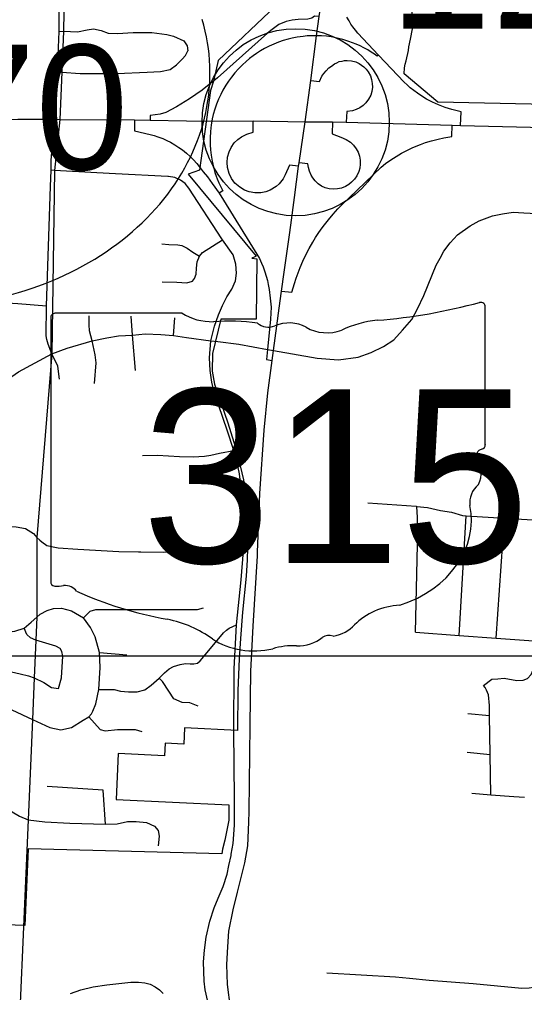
# Model space of a CAD drawing. Extents: x 1729596 to 1934326, y 644115 to 911751.
# Drawn here: x 1816510 to 1820557, y 762800 to 770599 of the extents above; entities that cross this region are included whole.
import ezdxf

# ---------------------------------------------------------------- set-up
doc = ezdxf.new("R2010")
doc.units = 0
for name, color, linetype in [('Default', 7, 'Continuous'), ('GM_X_City_Street', 7, 'Continuous'), ('GM_X_Corporation', 7, 'Continuous'), ('GM_X_County_Road', 7, 'Continuous'), ('GM_X_Interchange_Ramps', 7, 'Continuous'), ('GM_X_Interstate_Route', 7, 'Continuous'), ('GM_X_Interstate_Shield', 7, 'Continuous'), ('GM_X_State_Route', 7, 'Continuous'), ('GM_X_State_Shield', 7, 'Continuous'), ('GM_X_Township', 7, 'Continuous'), ('SC_Scratch1', 7, 'Continuous')]:
    doc.layers.add(name, color=color, linetype=linetype)

msp = doc.modelspace()

# ---------------------------------------------------------------- linework, layer by layer
at = {"layer": 'Default'}
msp.add_circle((1818723.2, 769775), 750, dxfattribs=at)
at = {"layer": 'GM_X_City_Street'}
for points in [[(1816759.5, 769258.9), (1816763.9, 769392), (1816764.2, 769469.4), (1816790.5, 769800.4), (1816815, 770182.1), (1816827.2, 770502.6), (1816827.7, 771007.5), (1816826.4, 771112.5), (1816822.4, 771208.2), (1816827.7, 771371.8), (1816828.5, 771442.4)], [(1816827.2, 770502.6), (1816864, 770504.3), (1816974.4, 770499.1), (1817053.2, 770516.6), (1817103.9, 770523.6), (1817165.2, 770509.6), (1817221.3, 770490.3), (1817294.8, 770486.8), (1817420.9, 770495.6), (1817569.8, 770495.6), (1817692.4, 770478.1), (1817745.3, 770464.8), (1817827.2, 770427.3), (1817853.5, 770387), (1817858.7, 770347.7)], [(1816815, 770182.1), (1816850, 770176.9), (1816997.1, 770166.3), (1817289.6, 770166.3), (1817533, 770176.9), (1817639.8, 770182.1), (1817716.9, 770197.9), (1817769.4, 770236.4), (1817814.9, 770281.9), (1817839.4, 770309.9), (1817858.7, 770347.7)], [(1817129.4, 769369.7), (1816790.7, 769388.1), (1816763.9, 769392)], [(1817704.2, 769340.5), (1817699.5, 769341.2), (1817279.4, 769361.5), (1817129.4, 769369.7)], [(1818132.1, 768840.7), (1817868, 769245.8), (1817837.6, 769284.4), (1817801, 769310.8), (1817754.3, 769333.1), (1817704.2, 769340.5)], [(1815849.4, 766604.8), (1815945.7, 766937), (1815996.4, 767089), (1816043.8, 767246.3), (1816127.7, 767442.6), (1816147, 767472.8), (1816165.8, 767498.5), (1816278.1, 767611.2), (1816348.6, 767667.6), (1816501.3, 767775.9), (1816768.7, 767919.6), (1816740.6, 767995.6), (1816728.4, 768034.2), (1816724.4, 768064.6), (1816728, 768303), (1816759.5, 769258.9)], [(1818100.2, 768017.9), (1818268.5, 767997.7), (1818497.9, 767955), (1818544.7, 767946.3), (1818894.5, 767885), (1819065.2, 767871.4), (1819224.4, 767892.9), (1819328.2, 767931.1), (1819426.5, 767977.6), (1819508.5, 768031.8), (1819579.5, 768108.8), (1819654.1, 768194.4), (1819700.6, 768280.9), (1819751.2, 768386.5), (1819848.3, 768629.2), (1819880, 768686.2), (1819911.7, 768741.1), (1819962.3, 768808.7), (1820019.3, 768872), (1820120.7, 768945.9), (1820194.6, 768986), (1820300.1, 769026.1), (1820381.4, 769041.9), (1820466.9, 769053.5), (1820551.8, 769048.8)], [(1820551.8, 769048.8), (1820653.7, 769043), (1821375.7, 768997.6), (1821384.6, 768997.1)], [(1817651.4, 768800), (1817708.2, 768794.2), (1817780, 768793.1), (1817810.1, 768786.1), (1817854.2, 768765.3), (1817898.2, 768732.8), (1817953.8, 768701.5)], [(1817654.9, 768495.3), (1817771.9, 768494.2), (1817850.7, 768488.4), (1817895.9, 768501.1), (1817912.1, 768523.1), (1817926, 768557.9), (1817928.3, 768606.6), (1817934.1, 768656.4), (1817953.8, 768701.5), (1817977, 768730.5), (1818137.9, 768831.8)], [(1818044.9, 768024.5), (1818072.8, 768139.6), (1818105.5, 768231), (1818137.9, 768306.1), (1818171.2, 768375.4), (1818211, 768437.4), (1818239.9, 768504.6), (1818249.6, 768565.9), (1818244.6, 768637.8), (1818221.2, 768712), (1818137.9, 768831.8), (1818132.1, 768840.7)], [(1814899.4, 768192.2), (1814926.8, 768179.7), (1814972.8, 768165.7), (1815082.8, 768163.5), (1815154.8, 768159.6), (1815475, 768142), (1815496.9, 768140.8), (1815537, 768140.8), (1815579, 768148.7), (1815639.1, 768174.7), (1815680.1, 768206), (1815707.2, 768226.7), (1815787.3, 768282.6), (1815825.3, 768325.4), (1815890, 768348), (1815980.1, 768353.6), (1816497, 768322.7), (1816728, 768303)], [(1817092.7, 768024), (1817072.4, 768104.2), (1817068.3, 768151.9), (1817069.4, 768223.9)], [(1817416.1, 768068.8), (1817405.9, 768222)], [(1817745.5, 768066.3), (1817755.7, 768206.7)], [(1816768.7, 767919.6), (1816893.8, 767965.2), (1817092.7, 768024), (1817209.4, 768048.4), (1817303.8, 768062.6), (1817416.1, 768068.8), (1817518.2, 768079), (1817643.4, 768073.9), (1817745.5, 768066.3), (1817847.6, 768051), (1818044.9, 768024.5), (1818100.2, 768017.9)], [(1817112.6, 767681.5), (1817125.2, 767846.4), (1817118.1, 767912.4), (1817092.7, 768024)], [(1817439.1, 767785.4), (1817416.1, 768068.8)], [(1818228.2, 764900.2), (1818228.2, 764902.3), (1818230.6, 765395.5), (1818249.4, 765747.2), (1818285.5, 766109.1), (1818306, 766340.2), (1818311.1, 766478.1), (1818309.8, 766621.1), (1818297, 766761.5), (1818272.8, 766958.1), (1818252.3, 767057.7), (1818226.8, 767144.5), (1818174.3, 767307.9), (1818072.9, 767603.3), (1818051.9, 767692.2), (1818038.2, 767786.5), (1818031.9, 767887), (1818044.9, 768024.5)], [(1816830.1, 767716.1), (1816816.7, 767819), (1816768.7, 767919.6)], [(1817496.2, 767105.1), (1817616.6, 767106.3), (1817791.5, 767097.5), (1817903.1, 767093.6), (1817993, 767100), (1818043.7, 767106.3), (1818112.1, 767122.8), (1818226.8, 767144.5)], [(1819300.5, 766725.3), (1819688.6, 766697.1), (1819692.8, 766696.7), (1819780.6, 766687.5), (1819882.8, 766664), (1819970.8, 766650.4), (1820059, 766622.8), (1820088.8, 766621), (1820397.1, 766602.5), (1820669.4, 766586.1), (1821043.2, 766563.5), (1821237.4, 766552.4), (1821275.4, 766562.6), (1821303.3, 766576.7)], [(1819684.6, 765689.3), (1819687.7, 765921.7), (1819703.4, 766506.9), (1819699, 766607), (1819692.8, 766696.7)], [(1820034.5, 765663.1), (1820088.8, 766621)], [(1820328.8, 765641.1), (1820397.1, 766602.5)], [(1815888.5, 766553.5), (1816126.6, 766547.4), (1816223.4, 766542.3), (1816341.2, 766539.1), (1816484.6, 766532.8), (1816558.1, 766518.1), (1816621.6, 766478.1), (1816649.8, 766447), (1816673.4, 766426.1), (1816690, 766413.5)], [(1816690, 766413.5), (1816728.7, 766384.1), (1816821.4, 766364.4), (1816976.9, 766354.5), (1817305.6, 766335), (1817465.3, 766331.5)], [(1817465.3, 766331.5), (1817483.8, 766331.1), (1817667.8, 766330.8), (1818040, 766332.4), (1818306, 766340.2)], [(1815603.2, 765932.7), (1815769.3, 765865.7), (1815803, 765857.6), (1815873.4, 765849.4), (1815926.6, 765846.3), (1815966.4, 765837.1), (1816023.6, 765819.8), (1816080.9, 765788.6), (1816273.8, 765705.4), (1816313.8, 765690.5), (1816391.7, 765684.7), (1816474.5, 765697.2), (1816548.5, 765720.3), (1816603.4, 765767.4), (1816649.4, 765809.8), (1816675.6, 765833.8), (1816731.4, 765862.7), (1816782.4, 765877.1), (1816847.8, 765880), (1816927.7, 765859.8), (1817023, 765802.1)], [(1817023, 765802.1), (1817077.8, 765855.9), (1817122.1, 765871.3), (1817301.1, 765869.4), (1817937, 765869.1), (1817986, 765882.3)], [(1817067, 765008.9), (1817086.9, 765034.8), (1817099, 765054.7), (1817121.4, 765114.7), (1817145.2, 765228.6), (1817156.7, 765405.6), (1817152.9, 765526.8), (1817118.2, 765651.9), (1817079.7, 765727), (1817023, 765802.1)], [(1817145.2, 765228.6), (1817268.3, 765228.6), (1817319.3, 765215.8), (1817383.7, 765211.6), (1817453.3, 765211.6), (1817514.9, 765225.7), (1817566.3, 765262.5), (1817628.4, 765321.1), (1817671.5, 765362.2), (1817711, 765394.2), (1817744.2, 765413.3), (1817796.6, 765429.9), (1817841.2, 765437.6), (1817878.3, 765435), (1817907.7, 765433.7), (1817935.7, 765440.1), (1817957.4, 765459.3), (1818040.4, 765558.9), (1818145.1, 765682.7), (1818169.4, 765705.7), (1818191, 765719.7), (1818249.4, 765747.2)], [(1816823.8, 765236.3), (1816845.9, 765321.9), (1816857.5, 765495.1), (1816850.7, 765533.6), (1816836.3, 765557.7), (1816802.6, 765576.9), (1816641.4, 765624.1), (1816597.6, 765642.3), (1816569.8, 765670.3), (1816548.5, 765720.3)], [(1819684.6, 765689.3), (1820034.5, 765663.1), (1820328.8, 765641.1), (1820629.7, 765618.5), (1820639, 765617.8), (1821491.3, 765566.3), (1821497.4, 765565.9), (1821605.4, 765564.4), (1821657.4, 765568.7), (1821721.4, 765575), (1821869.3, 765611.8), (1821935.2, 765636.1)], [(1817152.9, 765526.8), (1817370.5, 765505.8)], [(1820227.7, 765259.9), (1820294.9, 765310.7), (1820343, 765315.8), (1820395.1, 765318.8), (1820494.9, 765300.9), (1820547.1, 765303.8), (1820581.4, 765317.2), (1820610.1, 765348.8), (1820624.8, 765382.6), (1820631.9, 765436.5)], [(1816257.4, 765412.1), (1816515.9, 765355.6), (1816583.2, 765338.3), (1816628.5, 765322.8), (1816704.5, 765284.4), (1816766.1, 765245.9), (1816823.8, 765236.3)], [(1817941.2, 765095), (1817874.4, 765121.7), (1817815, 765125.3), (1817747.8, 765155), (1817707.9, 765216.6), (1817655.8, 765293.8), (1817628.4, 765321.1)], [(1820286.2, 764385.7), (1820281.9, 764707.8), (1820277.6, 765020.5), (1820276.5, 765100.6), (1820268.2, 765185), (1820253, 765223.3), (1820241.4, 765245.6), (1820227.7, 765259.9)], [(1815637.3, 764956.7), (1815984.7, 764947.6), (1816038.6, 764961.1), (1816098.2, 764989.9), (1816131, 765026.5), (1816182.9, 765055.4), (1816256, 765082.3), (1816310, 765078.5), (1816365.8, 765076.5), (1816450.4, 765065), (1816614.2, 764988), (1816752.6, 764924.5), (1816841.1, 764905.3), (1816927.7, 764924.5), (1817022, 764982.2), (1817067, 765008.9)], [(1820103, 765035.8), (1820277.6, 765020.5)], [(1817067, 765008.9), (1817156.7, 764909.1), (1817197.2, 764897.6), (1817295.3, 764909.1), (1817437.7, 764907.2), (1817489.6, 764893.7)], [(1820096.7, 764727.1), (1820281.9, 764707.8)], [(1817200.5, 764148.5), (1817180.5, 764421.1), (1816732.3, 764452.1)], [(1816365.2, 764376.3), (1816411.1, 764291.6), (1816451.7, 764249.2), (1816510, 764213.9), (1816579.8, 764185.6), (1816713.1, 764169.7), (1816912.6, 764157.3), (1817200.5, 764148.5), (1817292.4, 764152), (1817377.1, 764171.5), (1817444.3, 764171.5), (1817527.3, 764164.4), (1817592.6, 764134.4), (1817620.9, 764099.1), (1817629.7, 764054.9), (1817622.6, 763977.2)], [(1820134.1, 764397.7), (1820286.2, 764385.7), (1820472, 764371.1), (1820558, 764367.4)], [(1817910, 761888.1), (1817983.1, 761980.2), (1818032.5, 762047.7), (1818069.8, 762128.4), (1818090.3, 762192.3), (1818096.3, 762229.6), (1818101.2, 762274.2), (1818098.7, 762352.6), (1818053, 762574.3), (1818019.2, 762729.8), (1817997.2, 762822.6), (1817990.4, 762892.8), (1817983.7, 763045.3), (1817993.1, 763139.8), (1818006.6, 763245.1), (1818035, 763373.3), (1818070.1, 763478.6), (1818102.5, 763556.9), (1818143, 763651.4), (1818174, 763748.5), (1818188.9, 763818.7), (1818205.6, 763899.8)], [(1818973.2, 762958.6), (1819523.3, 762925.9), (1819635.3, 762915.4), (1819636.4, 762915.3)], [(1816919.4, 762791.7), (1817001.6, 762820.8), (1817101.6, 762845.8), (1817209.9, 762861.5), (1817307.8, 762874), (1817401.6, 762884.4), (1817465.1, 762884.4), (1817515.1, 762878.1), (1817556.8, 762866.7), (1817596.4, 762846.9), (1817632.8, 762821.9), (1817662, 762792.7)], [(1819636.4, 762915.3), (1819793.1, 762900.6), (1820145, 762871.8), (1820534.8, 762834.2), (1820595, 762837), (1820663.4, 762849.7), (1820746.9, 762871.6), (1820756, 762874), (1820801.9, 762882.1), (1820803.6, 762882.4)]]:
    msp.add_lwpolyline(points, dxfattribs=at)
at = {"layer": 'GM_X_Corporation'}
for points in [[(1818565, 770709.3), (1818102.3, 770269.5), (1818064.8, 770105.4), (1818040.5, 770030.9), (1817952.6, 769391.3), (1817862.2, 769358.7), (1818406.4, 768702.8), (1818395.9, 768695.3), (1818373.1, 768685.2), (1818411.2, 768680.8), (1818407.3, 768198.2), (1818124.2, 768198.2), (1818056, 767921.8), (1818053.1, 767779.1), (1818074.2, 767675.6), (1818179.5, 767367.2), (1818251.3, 767132.5), (1818305, 766910.3), (1818331.8, 766734), (1818343.3, 766557.8), (1818334.5, 766268.9), (1818327.7, 766136.6), (1818297.2, 765848.2), (1818280.3, 765637.8), (1818270.1, 765475), (1818259.9, 765220.5), (1818258.1, 764900.9), (1817832.3, 764921), (1817826.2, 764791.1), (1817676.4, 764798.2), (1817671.6, 764698.3), (1817302.1, 764715.8), (1817284.6, 764346.3), (1818188.7, 764304.4), (1818188.7, 764182.3), (1818155.4, 764021.3), (1818137.6, 763950.2), (1818130.5, 763912), (1816579.9, 763951.5), (1816552.5, 763337.2), (1814774.5, 763399.9)], [(1821484.3, 769901.2), (1819863.1, 769934.9), (1819591.4, 770164.1), (1819594, 770211.8), (1819600.2, 770239.6), (1819609.5, 770267.4), (1819628, 770350.8), (1819631.1, 770378.6), (1819643.5, 770440.4), (1819649.6, 770468.2), (1819652.7, 770496), (1819658.9, 770523.8), (1819658.9, 770551.6), (1819655.8, 770582.5), (1819655.8, 770666)]]:
    msp.add_lwpolyline(points, dxfattribs=at)
at = {"layer": 'GM_X_County_Road'}
msp.add_lwpolyline([(1818205.6, 763899.8), (1818207.7, 763910.1), (1818222.6, 763994.2), (1818231.9, 764143), (1818234.5, 764353.7), (1818228.2, 764900.2)], dxfattribs=at)
at = {"layer": 'GM_X_Interchange_Ramps'}
for points in [[(1818911.5, 770622.4), (1818874, 770624.6), (1818853.9, 770608.9), (1818821.4, 770601.1), (1818743.1, 770597.7), (1818696.1, 770594.4), (1818646.9, 770583.2), (1818587.6, 770559.7), (1818523.8, 770511.6), (1818498.1, 770490.3), (1818096.4, 770130.1), (1817974.5, 770032.7), (1817871.8, 769963.9), (1817768.2, 769899.1), (1817684.1, 769853.8), (1817638.8, 769840.9), (1817556.9, 769828), (1817557.1, 769791.1)], [(1820042.6, 769748.4), (1820049, 769859.8), (1819974.1, 769877.4), (1819922, 769893.4), (1819866.6, 769914.4), (1819819.6, 769935.8), (1819771.9, 769961.1), (1819733, 769984.7), (1819699.1, 770007.7), (1819669.5, 770029.8), (1819641.9, 770052.2), (1819616.9, 770074.3), (1819593.7, 770096.4), (1819387.1, 770314), (1819221.9, 770488.1), (1819202.1, 770512), (1819180.6, 770541), (1819166.2, 770562.3), (1819151, 770586.6), (1819133.4, 770617.8)], [(1819387.1, 770314), (1819377, 770304.5), (1819355.2, 770320), (1819328.4, 770337.8), (1819300.8, 770354.6), (1819268.4, 770372.5), (1819239.1, 770387.2), (1819208.2, 770401.1), (1819179.5, 770412.8), (1819149.8, 770423.6), (1819101.3, 770438.6), (1819056.7, 770449.6), (1819008.7, 770458.6), (1818969.7, 770463.8), (1818929.7, 770467.3), (1818890.9, 770468.6), (1818850.9, 770468.5), (1818815.5, 770466.6), (1818782.1, 770463.5), (1818735.9, 770456.9), (1818694.3, 770448.7), (1818661.9, 770440.7), (1818623, 770429.4), (1818585.2, 770416.4), (1818547.2, 770401.2), (1818511.8, 770385.2), (1818474.8, 770366.1), (1818441.3, 770346.8), (1818410.1, 770327), (1818381.8, 770307.2), (1818354.2, 770286.1), (1818325.4, 770262.1), (1818296.1, 770235.3), (1818264.6, 770203.6), (1818234.7, 770170), (1818208.7, 770137.6), (1818184.7, 770104.4), (1818163.1, 770071.3), (1818140.5, 770032.6), (1818122.7, 769998.4), (1818105.2, 769960.3), (1818089, 769919.7), (1818075.2, 769879.2), (1818063.1, 769836.7), (1818055.1, 769802.7), (1818051.7, 769784.4), (1818046.2, 769753.4), (1818039.8, 769699.8), (1818037.1, 769651.2), (1818037.4, 769595.4), (1818040, 769554.3), (1818045, 769510.8), (1818053.4, 769461.9), (1818064.5, 769414), (1818076.2, 769373.7), (1818087, 769341.9), (1818095.1, 769320.5), (1818108, 769289.5), (1818122.6, 769258), (1818139.2, 769225.9), (1818111.5, 769205.7)], [(1818843.9, 770110.3), (1818915.3, 770100.4), (1818933.4, 770143.7), (1818949.5, 770166), (1818968, 770186.7), (1818989.5, 770210.6), (1819009.5, 770225.2), (1819034.1, 770242.9), (1819052.5, 770252.1), (1819072.5, 770262.1), (1819095.6, 770265.9), (1819114.8, 770269.8), (1819136.4, 770270.8), (1819170.8, 770267.5), (1819204.4, 770258.3), (1819233.3, 770245), (1819268.5, 770220.1), (1819289, 770199.4), (1819304.4, 770179), (1819321.6, 770147.1), (1819331.8, 770117.1), (1819337.2, 770085.8), (1819337.9, 770056.9), (1819333.4, 770022.7), (1819324.3, 769992.6), (1819308.1, 769960), (1819286.6, 769930.8), (1819264.8, 769909.7), (1819237.3, 769890.4), (1819207.9, 769876.1), (1819177.3, 769866.9), (1819132.6, 769861.6), (1819129.1, 769776.5)], [(1817433.2, 769793.3), (1817431.2, 769707.5), (1817558.4, 769677.6), (1817590.1, 769668.6), (1817620, 769658.7), (1817658, 769643.9), (1817690.1, 769629.5), (1817720, 769614.4), (1817754.5, 769594.8), (1817787.8, 769573.4), (1817815.3, 769553.6), (1817849, 769526.8), (1817876.9, 769501.8), (1817905.9, 769473), (1817932.3, 769443.9), (1817959, 769410.8), (1817982.4, 769378.3), (1818015.6, 769338.8), (1818054.8, 769283.6), (1818111.5, 769205.7), (1818144.1, 769151.6), (1818433.1, 768683.6), (1818450.3, 768646.6), (1818463, 768615.6), (1818477.2, 768576.2), (1818487.9, 768541.2), (1818497.1, 768505.9), (1818503.9, 768474.7), (1818510.6, 768435.8), (1818519.4, 768365.7), (1818526.1, 768294.1), (1818522.7, 768197.9), (1818497.9, 767955), (1818489.4, 767872.6), (1818534, 767866.6)], [(1818747.2, 769423.2), (1818672.8, 769431.5), (1818640.1, 769354.6), (1818622.3, 769322.1), (1818592, 769282.5), (1818565.8, 769259), (1818518.7, 769230.5), (1818484.9, 769217.9), (1818443, 769209.6), (1818395, 769209.2), (1818351.2, 769217.3), (1818312.8, 769231.6), (1818274.9, 769253.9), (1818237.1, 769287.5), (1818209.2, 769324.8), (1818189.6, 769364.6), (1818176.7, 769411.9), (1818173.5, 769451.7), (1818177.3, 769494.4), (1818189.3, 769538), (1818206.2, 769573.6), (1818231.2, 769609.1), (1818259.8, 769637.5), (1818289.5, 769659.1), (1818331.1, 769679.4), (1818382.8, 769695.3), (1818382.6, 769787.1)], [(1818610, 768422.3), (1818692.5, 768412.4), (1818713.1, 768483.6), (1818726.9, 768525.7), (1818742.1, 768567.6), (1818759.4, 768611.3), (1818780.7, 768660.5), (1818810.7, 768722.9), (1818832.2, 768763.6), (1818860.6, 768813.5), (1818883.3, 768850.5), (1818904.1, 768882.4), (1818928.7, 768918.2), (1818953.3, 768951.8), (1818985.5, 768993.3), (1819022.9, 769038), (1819061.5, 769080.9), (1819086.8, 769107.3), (1819407.6, 769416.4), (1819442, 769443.2), (1819485.6, 769474.3), (1819528, 769501.8), (1819570.8, 769526.9), (1819618.2, 769551.8), (1819656.7, 769570.1), (1819688.5, 769583.9), (1819724.2, 769598), (1819764.3, 769612.2), (1819812.1, 769627), (1819864, 769640.6), (1819910.7, 769650.6), (1819974.8, 769661.4), (1819977.7, 769751.9)], [(1819017.5, 769778.8), (1819014.5, 769682.3), (1819086.1, 769654.6), (1819128.3, 769637.7), (1819161.5, 769615.9), (1819187.8, 769590.8), (1819208.9, 769562.5), (1819223.7, 769534.2), (1819233.9, 769504.5), (1819239.9, 769470.9), (1819240.5, 769439.1), (1819236.6, 769408.4), (1819228.4, 769379.1), (1819212.9, 769345.4), (1819195, 769319), (1819171.7, 769294), (1819148.6, 769275.7), (1819122.5, 769260.5), (1819089.8, 769247.7), (1819059.6, 769241), (1819027.7, 769238.8), (1818993, 769241.9), (1818959.6, 769250.5), (1818930.2, 769263.2), (1818902.6, 769281.6), (1818878.9, 769305.4), (1818860.8, 769329.1), (1818847.2, 769352), (1818833.8, 769382.3), (1818825.1, 769412.1), (1818820.4, 769441.2), (1818751, 769448.9)]]:
    msp.add_lwpolyline(points, dxfattribs=at)
at = {"layer": 'GM_X_Interstate_Route'}
for points in [[(1805862.9, 768822.3), (1805933.3, 768828.9), (1806172.8, 768848.9), (1807315.7, 768956.1), (1808818.6, 769096.4), (1810291.8, 769235.8), (1812289.2, 769426.1), (1813153.8, 769492.5), (1814502.8, 769623.6), (1815986.7, 769774.1), (1816496.3, 769800.4), (1816790.5, 769800.4), (1816832.5, 769796.9), (1817433.2, 769793.3), (1817557.1, 769791.1), (1817848.5, 769787.1)], [(1817848.5, 769787.1), (1818051.7, 769784.4), (1818382.6, 769787.1), (1818800.2, 769778.6)], [(1818800.2, 769778.6), (1818800.2, 769778.6), (1819017.5, 769778.8), (1819129.1, 769776.5), (1819977.7, 769751.9), (1820042.6, 769748.4), (1821387.9, 769716.9), (1821910.3, 769707.5), (1822613.2, 769693.9), (1823480.9, 769677.6), (1823997.2, 769664)]]:
    msp.add_lwpolyline(points, dxfattribs=at)
at = {"layer": 'GM_X_Interstate_Shield'}
msp.add_ellipse((1815693.1, 770170.4), major_axis=(2343.8, 0), ratio=0.8, start_param=4.913747, end_param=6.513751, dxfattribs=at)
at = {"layer": 'GM_X_State_Route'}
for points in [[(1818800.2, 769778.6), (1818843.9, 770110.3), (1818890.9, 770468.6), (1818911.5, 770622.4), (1818945.8, 770843.4)], [(1818713.6, 769172.9), (1818747.2, 769423.2), (1818751, 769448.9), (1818800.2, 769778.6)], [(1818672.9, 768872.6), (1818683.8, 768950.8), (1818713.6, 769172.9)], [(1818631, 768572.4), (1818672.9, 768872.6)], [(1818572.4, 768144.4), (1818592.1, 768285.7), (1818610, 768422.3), (1818631, 768572.4)], [(1818534, 767866.6), (1818544.7, 767946.3), (1818572.4, 768144.4)], [(1818416.5, 766299.1), (1818418.3, 766330), (1818437.5, 766798.5), (1818471.8, 767306.3), (1818499.2, 767607.2), (1818534, 767866.6)], [(1818498.5, 761474), (1818352.9, 762066.1), (1818320.5, 762184.1), (1818290.4, 762293.7), (1818254.5, 762424.5), (1818200.7, 762677), (1818178, 762864.4), (1818172.6, 763026.4), (1818179.4, 763166.8), (1818188.9, 763291), (1818222.6, 763462.4), (1818256.6, 763605.1), (1818316.8, 763840.3), (1818338.8, 763976), (1818348.5, 764167), (1818350.2, 764250.4), (1818357.7, 764939.8), (1818364, 765374.7), (1818382.6, 765736.3), (1818416.5, 766299.1)]]:
    msp.add_lwpolyline(points, dxfattribs=at)
at = {"layer": 'GM_X_State_Shield'}
for p, q in [((1817814.2, 768244), (1816795, 768244)), ((1820241.1, 767190.9), (1820241.1, 768296.4)), ((1816760.7, 768207.7), (1816760.7, 766094.4)), ((1820240.8, 767191.2), (1820241.1, 767190.9))]:
    msp.add_line(p, q, dxfattribs=at)
for centre, major_axis, start_param, end_param in [((1819001.3, 771125.1), (3690.9, 0), 4.814394, 5.042369), ((1820202.5, 768301), (38.7, 0), 6.141152, 7.989035), ((1816800.6, 768212.2), (40.3, 0), 1.712693, 3.28349), ((1818057, 768489.4), (391.1, 0), 4.042523, 4.731795), ((1818186.6, 767057.6), (1404, 0), 1.404758, 1.657858), ((1818505.4, 768223.1), (112.8, 0), 3.836095, 5.185415), ((1818671, 767978.9), (234.6, 0), 0.950623, 2.079405), ((1819472.1, 767598.6), (742.6, 0), 1.699011, 2.107814), ((1818973.8, 768313.9), (282.2, 0), 4.081561, 5.145723), ((1820232.2, 767109.8), (60, 0), 1.883978, 3.671073), ((1820199.8, 767186.7), (41.5, 0), 5.05454, 6.418171), ((1819850.7, 766970), (359.9, 0), 5.934695, 6.695948), ((1820379.9, 766728.3), (261.9, 0), 2.387724, 3.262537), ((1819208.1, 766587.7), (923.2, 0), 5.101752, 6.440018), ((1816800.9, 766089.8), (40.7, 0), 3.00124, 4.508301), ((1816807.1, 766306), (310.4, 0), 4.665946, 4.897461), ((1816870.6, 765972.5), (111.9, 0), 0.519207, 1.627899), ((1818283.8, 767871.2), (2665.4, 0), 4.195997, 4.488961), ((1819597.4, 765501.1), (505.6, 0), 1.647645, 2.488434), ((1817489.2, 765145), (833.9, 0), 0.823519, 1.323587), ((1818956.8, 765889.6), (298.3, 0), 4.937069, 5.64225), ((1818990.6, 765599.1), (79.4, 0), 1.147584, 2.315152), ((1818391.1, 765962), (529.2, 0), 4.026481, 4.996735), ((1818696.9, 765231.4), (434.8, 0), 1.495662, 1.94098), ((1818735.5, 765803.7), (282, 0), 4.691044, 5.507374)]:
    msp.add_ellipse(centre, major_axis=major_axis, ratio=0.8, start_param=start_param, end_param=end_param, dxfattribs=at)
at = {"layer": 'GM_X_Township'}
msp.add_lwpolyline([(1816873.3, 771110.8), (1816864, 770504.3), (1816850, 770176.9), (1816832.5, 769796.8), (1816790.7, 769388.1), (1816768.7, 767919.5), (1816649.8, 766447), (1816649.4, 765809.8), (1816641.4, 765624.1), (1816628.5, 765322.8), (1816614.2, 764988), (1816579.8, 764185.6), (1816511.6, 762593.6)], dxfattribs=at)
at = {"layer": 'SC_Scratch1'}
msp.add_lwpolyline([(1729596.4, 899996.5), (1925846.4, 899996.5), (1925846.4, 765496.5), (1729596.4, 765496.5)], close=True, dxfattribs=at)

# ---------------------------------------------------------------- texts
at = {"layer": 'Default'}
msp.add_text('12.00', height=1100, dxfattribs=at).set_placement((1819473.2, 770525))
at = {"layer": 'GM_X_Interstate_Shield'}
msp.add_text('270', height=1000, dxfattribs=at).set_placement((1815151.9, 769395.8))
at = {"layer": 'GM_X_State_Shield'}
msp.add_text('315', height=1392.19, dxfattribs=at).set_placement((1817490.3, 766243.4))

doc.saveas('drawing.dxf')
